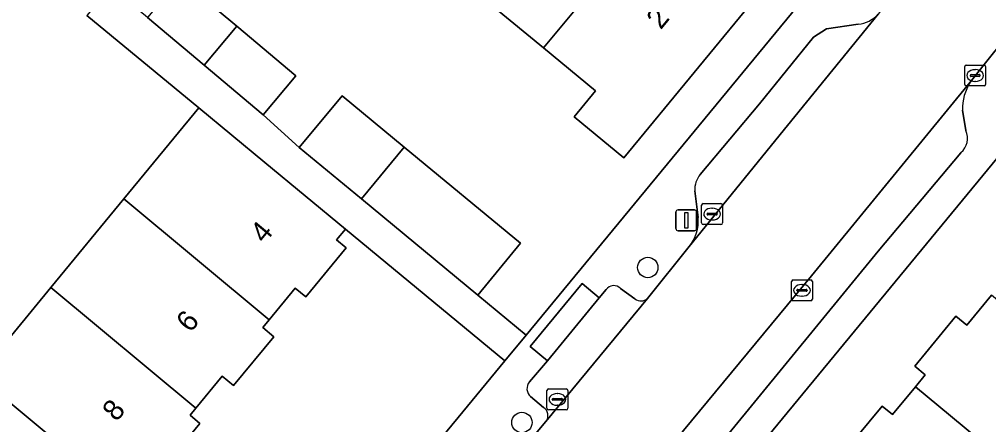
# Model space of a CAD drawing. Extents: x 162073 to 163043, y 381818 to 382561.
# Drawn here: x 162350.3 to 162396.77, y 382178.43 to 382197.82 of the extents above; entities that cross this region are included whole.
import ezdxf

# ---------------------------------------------------------------- set-up
doc = ezdxf.new("R2010")
doc.units = 0
for name, color, linetype in [('IMGEO_Boom', 7, 'Continuous'), ('IMGEO_Erf', 7, 'Continuous'), ('IMGEO_Kolk', 7, 'Continuous'), ('IMGEO_Lichtmast', 7, 'Continuous'), ('IMGEO_Pand', 7, 'Continuous'), ('IMGEO_Pand_nummerreeks', 7, 'Continuous'), ('IMGEO_Parkeervlak_open', 7, 'Continuous'), ('IMGEO_Rijbaan_lokaal_open', 7, 'Continuous'), ('IMGEO_Voetpad_open', 7, 'Continuous')]:
    doc.layers.add(name, color=color, linetype=linetype)

msp = doc.modelspace()

# ---------------------------------------------------------------- linework, layer by layer
at = {"layer": 'IMGEO_Boom'}
for centre in [(162380.43, 382185.947), (162374.396, 382178.527)]:
    msp.add_circle(centre, 0.489, dxfattribs=at)
at = {"layer": 'IMGEO_Erf'}
for points in [[(162386.032, 382199.384), (162379.288, 382191.194), (162376.895, 382193.165), (162377.919, 382194.408), (162375.424, 382196.463), (162370.81, 382200.263)], [(162358.003, 382199.78), (162360.723, 382197.497), (162363.557, 382195.119), (162361.992, 382193.254), (162363.724, 382191.689), (162365.772, 382194.171), (162368.75, 382191.713), (162374.325, 382187.111), (162372.277, 382184.629), (162374.601, 382182.711), (162387.853, 382198.764)], [(162348.305, 382180.751), (162351.806, 382184.992), (162355.307, 382189.233), (162358.903, 382193.589), (162353.538, 382198.018)], [(162397.464, 382191.526), (162365.499, 382152.814), (162362.554, 382149.261)], [(162345.338, 382147.264), (162373.579, 382181.474), (162365.933, 382187.786), (162365.507, 382187.269), (162365.975, 382186.882), (162364.041, 382184.539), (162363.531, 382184.96), (162362.276, 382183.44), (162361.97, 382183.069), (162362.497, 382182.634), (162360.574, 382180.304), (162360.031, 382180.753), (162358.759, 382179.212), (162358.484, 382178.879), (162358.959, 382178.487), (162357.002, 382176.116)], [(162389.723, 382176.967), (162391.662, 382179.316), (162392.163, 382178.903), (162393.261, 382180.234), (162393.731, 382180.804), (162393.224, 382181.223), (162395.199, 382183.618), (162395.724, 382183.185), (162396.912, 382184.626)]]:
    msp.add_lwpolyline(points, dxfattribs=at)
at = {"layer": 'IMGEO_Kolk'}
for p, q in [((162395.624, 382194.713), (162395.624, 382195.565)), ((162395.699, 382195.639), (162396.551, 382195.639)), ((162396.625, 382195.565), (162396.625, 382194.713)), ((162395.883, 382195.133), (162395.883, 382195.145)), ((162396.321, 382195.096), (162395.923, 382195.096)), ((162395.926, 382195.182), (162396.324, 382195.182)), ((162396.112, 382195.419), (162396.137, 382195.419)), ((162396.367, 382195.145), (162396.367, 382195.133)), ((162396.551, 382194.639), (162395.699, 382194.639)), ((162396.135, 382194.859), (162396.11, 382194.859)), ((162383.011, 382188.081), (162383.011, 382188.933)), ((162383.086, 382189.007), (162383.938, 382189.007)), ((162383.499, 382188.787), (162383.524, 382188.787)), ((162384.012, 382188.933), (162384.012, 382188.081)), ((162383.27, 382188.501), (162383.27, 382188.513)), ((162383.708, 382188.464), (162383.31, 382188.464)), ((162383.313, 382188.55), (162383.711, 382188.55)), ((162383.522, 382188.227), (162383.497, 382188.227)), ((162383.754, 382188.513), (162383.754, 382188.501)), ((162383.938, 382188.007), (162383.086, 382188.007)), ((162387.396, 382185.355), (162388.248, 382185.355)), ((162387.321, 382184.429), (162387.321, 382185.281)), ((162387.623, 382184.898), (162388.021, 382184.898)), ((162387.809, 382185.135), (162387.834, 382185.135)), ((162388.322, 382185.281), (162388.322, 382184.429)), ((162387.58, 382184.849), (162387.58, 382184.861)), ((162388.018, 382184.812), (162387.62, 382184.812)), ((162387.832, 382184.575), (162387.807, 382184.575)), ((162388.064, 382184.861), (162388.064, 382184.849)), ((162388.248, 382184.355), (162387.396, 382184.355)), ((162375.594, 382179.206), (162375.594, 382180.058)), ((162375.669, 382180.132), (162376.521, 382180.132)), ((162376.082, 382179.912), (162376.107, 382179.912)), ((162376.595, 382180.058), (162376.595, 382179.206)), ((162375.853, 382179.626), (162375.853, 382179.638)), ((162376.291, 382179.589), (162375.893, 382179.589)), ((162375.896, 382179.675), (162376.294, 382179.675)), ((162376.105, 382179.352), (162376.08, 382179.352)), ((162376.337, 382179.638), (162376.337, 382179.626)), ((162376.521, 382179.132), (162375.669, 382179.132))]:
    msp.add_line(p, q, dxfattribs=at)
for points in [[(162395.624, 382194.713), (162395.624, 382195.565)], [(162395.699, 382195.639), (162396.551, 382195.639)], [(162396.625, 382195.565), (162396.625, 382194.713)], [(162396.551, 382194.639), (162395.699, 382194.639)], [(162383.011, 382188.081), (162383.011, 382188.933)], [(162383.086, 382189.007), (162383.938, 382189.007)], [(162384.012, 382188.933), (162384.012, 382188.081)], [(162383.938, 382188.007), (162383.086, 382188.007)], [(162387.396, 382185.355), (162388.248, 382185.355)], [(162387.321, 382184.429), (162387.321, 382185.281)], [(162388.322, 382185.281), (162388.322, 382184.429)], [(162388.248, 382184.355), (162387.396, 382184.355)], [(162375.594, 382179.206), (162375.594, 382180.058)], [(162375.669, 382180.132), (162376.521, 382180.132)], [(162376.595, 382180.058), (162376.595, 382179.206)], [(162376.521, 382179.132), (162375.669, 382179.132)]]:
    msp.add_lwpolyline(points, dxfattribs=at)
for centre, radius, start, end in [((162395.701, 382195.563), 0.0765, 91.552, 178.448), ((162395.701, 382195.563), 0.0765, 91.552, 178.448), ((162396.549, 382195.563), 0.0765, 1.552, 88.448), ((162396.549, 382195.563), 0.0765, 1.552, 88.448), ((162395.923, 382195.142), 0.0403, 85.8775, 175.7526), ((162395.92, 382195.132), 0.0366, 178.938, 274.7102), ((162396.324, 382195.139), 0.043, 264.8664, 352.4533), ((162396.328, 382195.144), 0.0386, 1.7309, 96.639), ((162395.701, 382194.715), 0.0765, 181.552, 268.448), ((162395.701, 382194.715), 0.0765, 181.552, 268.448), ((162396.549, 382194.715), 0.0765, 271.552, 358.448), ((162396.549, 382194.715), 0.0765, 271.552, 358.448), ((162383.088, 382188.931), 0.0765, 91.552, 178.448), ((162383.088, 382188.931), 0.0765, 91.552, 178.448), ((162383.936, 382188.931), 0.0765, 1.552, 88.448), ((162383.936, 382188.931), 0.0765, 1.552, 88.448), ((162383.31, 382188.51), 0.0403, 85.8775, 175.7526), ((162383.307, 382188.5), 0.0366, 178.938, 274.7102), ((162383.711, 382188.507), 0.043, 264.8664, 352.4533), ((162383.715, 382188.512), 0.0386, 1.7309, 96.639), ((162383.088, 382188.083), 0.0765, 181.552, 268.448), ((162383.088, 382188.083), 0.0765, 181.552, 268.448), ((162383.936, 382188.083), 0.0765, 271.552, 358.448), ((162383.936, 382188.083), 0.0765, 271.552, 358.448), ((162387.398, 382185.279), 0.0765, 91.552, 178.448), ((162387.398, 382185.279), 0.0765, 91.552, 178.448), ((162388.246, 382185.279), 0.0765, 1.552, 88.448), ((162388.246, 382185.279), 0.0765, 1.552, 88.448), ((162387.62, 382184.858), 0.0403, 85.8775, 175.7526), ((162388.025, 382184.86), 0.0386, 1.7309, 96.639), ((162387.398, 382184.431), 0.0765, 181.552, 268.448), ((162387.398, 382184.431), 0.0765, 181.552, 268.448), ((162387.617, 382184.848), 0.0366, 178.938, 274.7102), ((162388.021, 382184.855), 0.043, 264.8664, 352.4533), ((162388.246, 382184.431), 0.0765, 271.552, 358.448), ((162388.246, 382184.431), 0.0765, 271.552, 358.448), ((162375.671, 382180.056), 0.0765, 91.552, 178.448), ((162375.671, 382180.056), 0.0765, 91.552, 178.448), ((162376.519, 382180.056), 0.0765, 1.552, 88.448), ((162376.519, 382180.056), 0.0765, 1.552, 88.448), ((162375.893, 382179.635), 0.0403, 85.8775, 175.7526), ((162375.89, 382179.625), 0.0366, 178.938, 274.7102), ((162376.294, 382179.632), 0.043, 264.8664, 352.4533), ((162376.298, 382179.637), 0.0386, 1.7309, 96.639), ((162375.671, 382179.208), 0.0765, 181.552, 268.448), ((162375.671, 382179.208), 0.0765, 181.552, 268.448), ((162376.519, 382179.208), 0.0765, 271.552, 358.448), ((162376.519, 382179.208), 0.0765, 271.552, 358.448)]:
    msp.add_arc(centre, radius, start, end, dxfattribs=at)
for centre, major_axis, ratio, start_param, end_param in [((162396.111, 382195.139), (-0.387, 0.002), 0.722429, 4.712389, 7.853982), ((162396.136, 382195.139), (-0.39, 0.002), 0.717154, 1.570796, 4.712389), ((162383.498, 382188.507), (-0.387, 0.002), 0.722429, 4.712389, 7.853982), ((162383.523, 382188.507), (-0.39, 0.002), 0.717154, 1.570796, 4.712389), ((162387.808, 382184.855), (-0.387, 0.002), 0.722429, 4.712389, 7.853982), ((162387.833, 382184.855), (-0.39, 0.002), 0.717154, 1.570796, 4.712389), ((162376.081, 382179.632), (-0.387, 0.002), 0.722429, 4.712389, 7.853982), ((162376.106, 382179.632), (-0.39, 0.002), 0.717154, 1.570796, 4.712389)]:
    msp.add_ellipse(centre, major_axis=major_axis, ratio=ratio, start_param=start_param, end_param=end_param, dxfattribs=at)
at = {"layer": 'IMGEO_Lichtmast'}
for p, q in [((162381.778, 382187.807), (162381.778, 382188.607)), ((162381.778, 382188.607), (162381.778, 382187.807)), ((162381.878, 382188.707), (162382.668, 382188.707)), ((162382.668, 382188.707), (162381.878, 382188.707)), ((162382.768, 382188.607), (162382.768, 382187.807)), ((162382.768, 382187.807), (162382.768, 382188.607)), ((162382.668, 382187.707), (162381.878, 382187.707)), ((162381.878, 382187.707), (162382.668, 382187.707))]:
    msp.add_line(p, q, dxfattribs=at)
msp.add_lwpolyline([(162382.198, 382188.582), (162382.348, 382188.582), (162382.348, 382187.832), (162382.198, 382187.832), (162382.198, 382188.582)], dxfattribs=at)
for centre, start, end in [((162381.878, 382188.607), 90, 180), ((162381.878, 382188.607), 90, 180), ((162382.668, 382188.607), 0, 90), ((162382.668, 382188.607), 360, 90), ((162381.878, 382187.807), 180, 270), ((162381.878, 382187.807), 180, 270), ((162382.668, 382187.807), 270, 0), ((162382.668, 382187.807), 270, 0)]:
    msp.add_arc(centre, 0.1, start, end, dxfattribs=at)
at = {"layer": 'IMGEO_Pand'}
for points in [[(162376.573, 382207.176), (162370.81, 382200.263), (162375.424, 382196.463), (162381.187, 382203.375), (162379.41, 382204.839), (162379.856, 382205.38), (162377.502, 382207.319), (162377.056, 382206.778)], [(162381.187, 382203.375), (162375.424, 382196.463), (162377.919, 382194.408), (162376.895, 382193.165), (162379.288, 382191.194), (162386.032, 382199.384), (162383.964, 382201.088), (162384.41, 382201.629), (162382.056, 382203.568), (162381.61, 382203.027)], [(162360.723, 382197.497), (162358.003, 382199.78), (162356.439, 382197.916), (162359.165, 382195.628)], [(162360.723, 382197.497), (162359.165, 382195.628), (162361.992, 382193.254), (162363.557, 382195.119)], [(162366.7, 382189.232), (162368.75, 382191.713), (162365.772, 382194.171), (162363.724, 382191.689)], [(162362.276, 382183.44), (162363.531, 382184.96), (162364.041, 382184.539), (162365.975, 382186.882), (162365.507, 382187.269), (162365.933, 382187.786), (162362.078, 382190.968), (162358.903, 382193.589), (162355.307, 382189.233)], [(162366.7, 382189.232), (162372.277, 382184.629), (162374.325, 382187.111), (162368.75, 382191.713)], [(162358.759, 382179.212), (162360.031, 382180.753), (162360.574, 382180.304), (162362.497, 382182.634), (162361.97, 382183.069), (162362.276, 382183.44), (162355.307, 382189.233), (162351.806, 382184.992)], [(162348.305, 382180.751), (162355.227, 382174.996), (162356.496, 382176.533), (162357.002, 382176.116), (162358.959, 382178.487), (162358.484, 382178.879), (162358.759, 382179.212), (162351.806, 382184.992)], [(162403.752, 382178.871), (162396.912, 382184.626), (162395.724, 382183.185), (162395.199, 382183.618), (162393.224, 382181.223), (162393.731, 382180.804), (162393.261, 382180.234), (162400.165, 382174.522)], [(162348.305, 382180.751), (162344.804, 382176.509), (162351.729, 382170.751), (162352.999, 382172.289), (162353.483, 382171.889), (162355.508, 382174.343), (162355.02, 382174.745), (162355.227, 382174.996)], [(162389.656, 382175.832), (162396.544, 382170.133), (162400.165, 382174.522), (162393.261, 382180.234), (162392.163, 382178.903), (162391.662, 382179.316), (162389.723, 382176.967), (162390.24, 382176.54)]]:
    msp.add_lwpolyline(points, close=True, dxfattribs=at)
at = {"layer": 'IMGEO_Parkeervlak_open'}
for points in [[(162382.421, 382186.948), (162387.133, 382192.747), (162391.469, 382198.07)], [(162390.517, 382197.594), (162388.998, 382197.37), (162388.375, 382196.978), (162385.779, 382193.786), (162382.938, 382190.398)], [(162395.883, 382194.813), (162388.281, 382185.55), (162375.161, 382169.721), (162372.067, 382165.977), (162362.082, 382153.919)], [(162395.672, 382192.508), (162395.52, 382193.483)], [(162382.794, 382176.146), (162391.468, 382186.728), (162395.442, 382191.445)], [(162382.68, 382189.624), (162382.84, 382188.339)], [(162378.432, 382184.887), (162378.097, 382184.488)], [(162379.813, 382184.441), (162379.121, 382184.94)], [(162375.549, 382178.578), (162380.42, 382184.465)], [(162378.097, 382184.488), (162375.628, 382181.476)], [(162375.628, 382181.476), (162374.755, 382180.468)], [(162374.814, 382179.771), (162375.437, 382179.251)]]:
    msp.add_lwpolyline(points, dxfattribs=at)
for centre, radius, start, end in [((162390.346, 382199.126), 1.541, 276.3624, 316.7677), ((162397.896, 382193.549), 2.377, 147.8782, 181.5897), ((162394.872, 382192.125), 0.887, 309.9812, 25.6012), ((162383.827, 382189.672), 1.148, 140.7444, 182.3857), ((162380.899, 382188.165), 1.948, 321.347, 5.1261), ((162378.797, 382184.643), 0.439, 42.5474, 146.25), ((162380.102, 382184.825), 0.481, 233.0851, 311.4433), ((162375.126, 382180.148), 0.489, 139.235, 230.4419), ((162375.172, 382178.861), 0.472, 323.1346, 55.7625)]:
    msp.add_arc(centre, radius, start, end, dxfattribs=at)
at = {"layer": 'IMGEO_Rijbaan_lokaal_open'}
msp.add_lwpolyline([(162403.616, 382205.939), (162400.109, 382208.829), (162398.977, 382207.405), (162394.607, 382201.927), (162393.345, 382200.337), (162392.521, 382199.353), (162391.67, 382198.337), (162391.469, 382198.07), (162387.133, 382192.747), (162382.421, 382186.948), (162380.42, 382184.465), (162375.549, 382178.578), (162374.573, 382177.417), (162370.999, 382173.141), (162375.161, 382169.721), (162388.281, 382185.55), (162395.883, 382194.813), (162396.623, 382195.74), (162397.535, 382196.883), (162398.84, 382198.394), (162403.183, 382203.671)], dxfattribs=at)
at = {"layer": 'IMGEO_Voetpad_open'}
for points in [[(162394.607, 382201.927), (162394.242, 382202.176), (162396.436, 382204.943), (162393.848, 382205.919), (162392.258, 382204.023), (162391.119, 382202.632), (162387.853, 382198.764), (162374.601, 382182.711), (162373.579, 382181.474), (162345.338, 382147.264), (162344.282, 382145.986), (162292.703, 382083.506), (162295.253, 382081.373), (162295.77, 382082.027)], [(162404.356, 382196.907), (162404.297, 382197.038), (162405.413, 382198.34), (162401.376, 382200.754), (162399.186, 382198.137), (162398.84, 382198.394), (162397.535, 382196.883), (162396.623, 382195.74), (162395.883, 382194.813)], [(162382.938, 382190.398), (162385.779, 382193.786), (162388.375, 382196.978), (162388.998, 382197.37), (162390.517, 382197.594)], [(162395.52, 382193.483), (162395.672, 382192.508)], [(162362.082, 382153.919), (162361.17, 382152.783), (162358.381, 382149.422), (162357.867, 382148.812), (162357.27, 382148.101), (162358.143, 382147.418), (162357.456, 382146.581), (162359.183, 382145.157), (162362.554, 382149.261), (162365.499, 382152.814), (162397.464, 382191.526)], [(162395.442, 382191.445), (162391.468, 382186.728), (162382.794, 382176.146)], [(162382.84, 382188.339), (162382.68, 382189.624)], [(162380.42, 382184.465), (162382.421, 382186.948)], [(162374.755, 382180.468), (162375.628, 382181.476), (162374.795, 382182.159), (162377.288, 382185.182), (162378.097, 382184.488), (162378.432, 382184.887)], [(162379.121, 382184.94), (162379.813, 382184.441)], [(162375.437, 382179.251), (162374.814, 382179.771)], [(162374.573, 382177.417), (162375.549, 382178.578)]]:
    msp.add_lwpolyline(points, dxfattribs=at)
for points in [[(162361.992, 382193.254), (162359.165, 382195.628), (162356.439, 382197.916), (162354.686, 382199.387), (162353.538, 382198.018), (162358.903, 382193.589), (162362.078, 382190.968), (162365.933, 382187.786), (162373.579, 382181.474), (162374.601, 382182.711), (162372.277, 382184.629), (162366.7, 382189.232), (162363.724, 382191.689)], [(162375.628, 382181.476), (162378.097, 382184.488), (162377.288, 382185.182), (162374.795, 382182.159)]]:
    msp.add_lwpolyline(points, close=True, dxfattribs=at)
for centre, radius, start, end in [((162390.346, 382199.126), 1.541, 276.3624, 316.7677), ((162397.896, 382193.549), 2.377, 147.8782, 181.5897), ((162394.872, 382192.125), 0.887, 309.9812, 25.6012), ((162383.827, 382189.672), 1.148, 140.7444, 182.3857), ((162380.899, 382188.165), 1.948, 321.347, 5.1261), ((162378.797, 382184.643), 0.439, 42.5474, 146.25), ((162380.102, 382184.825), 0.481, 233.0851, 311.4433), ((162375.126, 382180.148), 0.489, 139.235, 230.4419), ((162375.172, 382178.861), 0.472, 323.1346, 55.7625)]:
    msp.add_arc(centre, radius, start, end, dxfattribs=at)

# ---------------------------------------------------------------- texts
at = {"layer": 'IMGEO_Pand_nummerreeks'}
for s, rotation, p in [('2', 50.5305, (162381.05, 382197.298)), ('4', 50.2589, (162362.047, 382187.053)), ('6', 50.2589, (162358.502, 382182.789)), ('8', 50.2589, (162354.96, 382178.529))]:
    msp.add_text(s, height=1, rotation=rotation, dxfattribs=at).set_placement(p)

doc.saveas('drawing.dxf')
